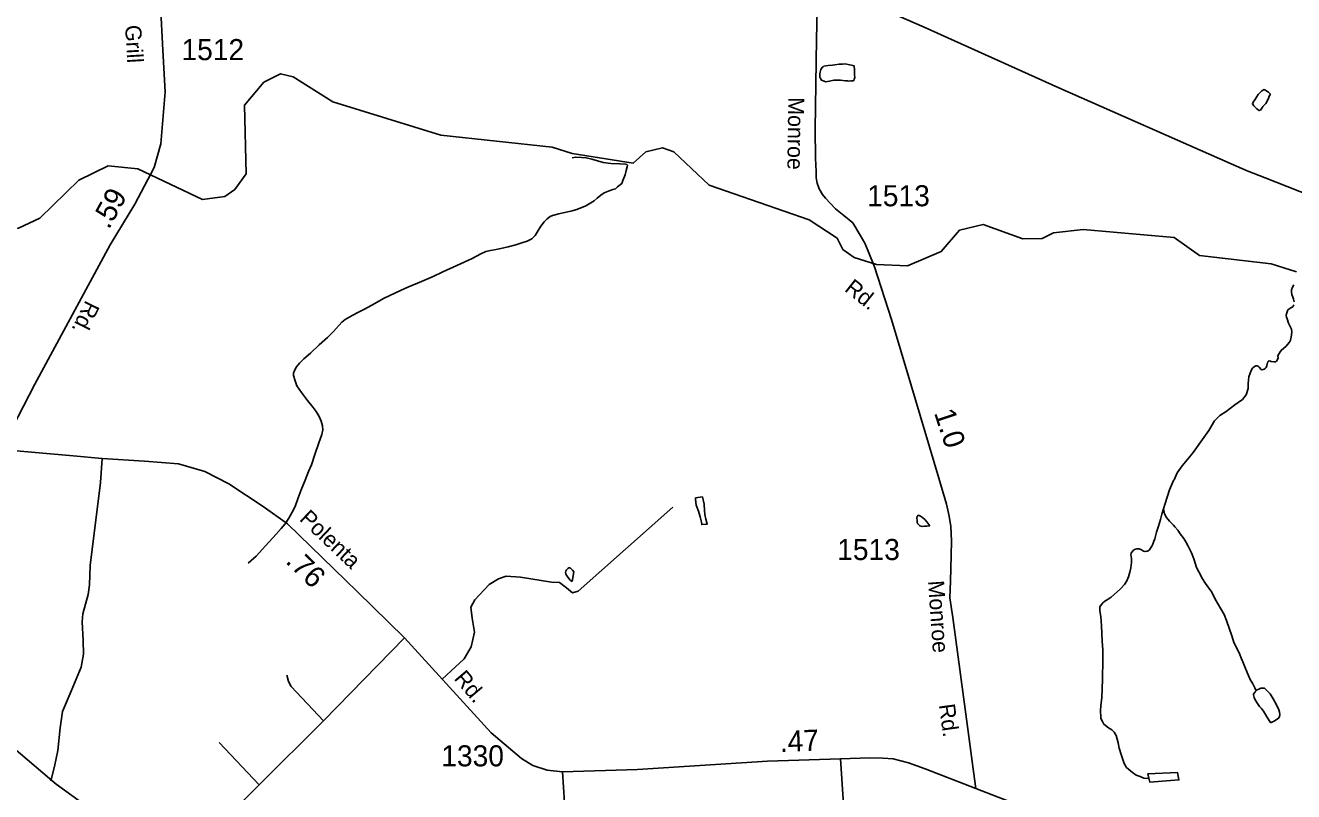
# Model space of a CAD drawing. Extents: x 2082433 to 2279600, y 546599 to 755198.
# Drawn here: x 2145542 to 2153066, y 655894 to 660438 of the extents above; entities that cross this region are included whole.
import ezdxf

# ---------------------------------------------------------------- set-up
doc = ezdxf.new("R2010")
doc.units = 0
for name, color, linetype in [('Exist Hydrographic Creek Single Shore', 7, 'Continuous'), ('Exist Hydrographic Misc Water Feature', 7, 'Continuous'), ('Exist Road Non-System Type 51', 7, 'Continuous'), ('Exist Road Secondary Mileage Hundredths English Label', 7, 'Continuous'), ('Exist Road Secondary Type 20 Attributed', 7, 'Continuous'), ('Exist Road Secondary Type 51 Attributed', 7, 'Continuous'), ('Exist Road Secondary Type 51 Label', 7, 'Continuous'), ('Exist Road Secondary Type 51 Number Label', 7, 'Continuous')]:
    doc.layers.add(name, color=color, linetype=linetype)

msp = doc.modelspace()

# ---------------------------------------------------------------- linework, layer by layer
at = {"layer": 'Exist Hydrographic Creek Single Shore'}
for points in [[(2144927.4, 659341.8), (2145269.5, 659226.6), (2145502.4, 659234.9), (2145627.5, 659294.7), (2145859.4, 659519.6), (2146034.5, 659604.7), (2146209.4, 659588), (2146593.5, 659406.3), (2146726.6, 659423.3), (2146784.6, 659464.7), (2146851.5, 659558.5), (2146841.6, 659965.5), (2146956.5, 660100.9), (2147056.5, 660151.3), (2147131.6, 660133.4), (2147365.5, 659984.4), (2148007.6, 659787.5), (2148666.6, 659715.1), (2148785.9, 659677.6)], [(2153083.6, 658975.8), (2152933.5, 659024.8), (2152508.5, 659072.8), (2152357.5, 659180.8), (2151816.6, 659227.9), (2151641.5, 659208.5), (2151574.4, 659173.7), (2151458.6, 659172.9), (2151224.6, 659256.4), (2151083.5, 659223.1), (2150975.5, 659097.4), (2150775.6, 659012.9), (2150592.4, 659019.8), (2150459.6, 659062), (2150392.5, 659109.2), (2150358.5, 659175.5), (2150191.6, 659283.9), (2149598.6, 659489.5), (2149389.6, 659687.3), (2149322.6, 659711.6), (2149222.5, 659687.4), (2149148.5, 659620), (2148785.9, 659677.6)], [(2148346.1, 648958.9), (2148212.2, 649276.6), (2148192.2, 649890.4), (2148140.3, 650498.3), (2148161.2, 651340.9), (2148186.2, 651392.9), (2148184.2, 651698), (2148100.3, 651981.8), (2147971.4, 652847.2), (2147903.3, 653097.8), (2147736.4, 653347.2), (2147659.3, 653729.4), (2147567.4, 653905.1), (2147498.3, 654260.7), (2147205.3, 654811.3), (2147071.4, 654984.6), (2146878.5, 655159), (2146461.4, 655407), (2145725.5, 655937), (2145474.5, 656152), (2144348.3, 656548.9), (2143981.5, 656553), (2143756.3, 656679)]]:
    msp.add_lwpolyline(points, dxfattribs=at)
at = {"layer": 'Exist Hydrographic Misc Water Feature'}
msp.add_line((2148785.3, 657139.5), (2148796.1, 657197.4), dxfattribs=at)
for points in [[(2150343.7, 660204.8), (2150369.5, 660209), (2150381.4, 660208.9), (2150389.4, 660208.9), (2150405.6, 660209.2), (2150423.6, 660205.3), (2150443.3, 660201.5), (2150459.7, 660197.4), (2150461.8, 660171.5), (2150461.8, 660145.6), (2150462, 660129.3), (2150459.9, 660119.5), (2150459.7, 660113.5), (2150454, 660109.5), (2150439.8, 660109.2), (2150428.2, 660107.3), (2150420, 660109.3), (2150408.1, 660109.1), (2150378.1, 660112.8), (2150360.3, 660112.7), (2150348, 660112.9), (2150338.1, 660112.8), (2150312.1, 660106.6), (2150300.2, 660104.3), (2150290.2, 660102.6), (2150280.1, 660106.5), (2150265.8, 660112.4), (2150258, 660126.1), (2150255.9, 660130.1), (2150255.9, 660140.2), (2150255.9, 660152.4), (2150261.7, 660176.3), (2150266, 660182.1), (2150269.4, 660188.5), (2150275.8, 660192.4), (2150279.3, 660196.3), (2150291.6, 660198.5), (2150305.5, 660200.5), (2150331.4, 660202.6), (2150343.7, 660204.8)], [(2152884.1, 659957.4), (2152900.3, 659975.2), (2152917.5, 660005.4), (2152921.6, 660017.3), (2152927.9, 660029.4), (2152917.7, 660041.5), (2152901.5, 660051.2), (2152891.4, 660057.2), (2152877.7, 660049.2), (2152855.6, 660029), (2152835.9, 659996.7), (2152825.8, 659982.8), (2152821.9, 659972.8), (2152829.7, 659960.7), (2152848, 659942.9), (2152862.1, 659933.1), (2152868.5, 659935), (2152882, 659953.2), (2152884.1, 659957.4)], [(2148785.3, 659652), (2148807.2, 659656), (2148840.8, 659654.6), (2148869.1, 659652.8), (2148903, 659644.8), (2148937.2, 659635.2), (2148969, 659625.1), (2149015.1, 659619.3), (2149069.3, 659617.6), (2149101.5, 659614), (2149111.3, 659612.1), (2149115.2, 659609.9)], [(2148785.3, 659338.1), (2148805, 659344.5), (2148813, 659346.5), (2148866.9, 659368.8), (2148916.5, 659397), (2148934.6, 659412.9), (2148956.3, 659431.1), (2148976, 659445.1), (2149006.1, 659457.6), (2149027.9, 659465.7), (2149042.2, 659469.6), (2149055.7, 659479.7), (2149079.9, 659500), (2149087.5, 659517.9), (2149101.3, 659551.9), (2149107.4, 659577.8), (2149111.5, 659599.9), (2149115.2, 659609.9)], [(2146864.1, 657249.1), (2146912.1, 657289.3), (2146965.9, 657351.4), (2147029.8, 657421.6), (2147059.4, 657454), (2147083.1, 657482.1), (2147105.5, 657516), (2147125, 657552), (2147143, 657584.1), (2147160.6, 657636.2), (2147178.5, 657684.2), (2147202.3, 657740.2), (2147222, 657792.4), (2147240.2, 657832.7), (2147259.5, 657892.6), (2147283.1, 657962.8), (2147300.9, 658010.9), (2147307.3, 658038.7), (2147304.8, 658062.6), (2147296.8, 658090.6), (2147284.5, 658118.8), (2147266.5, 658148.7), (2147250.5, 658172.6), (2147216.2, 658214.3), (2147180.1, 658260.3), (2147153.5, 658300), (2147142, 658329.8), (2147133.2, 658361.9), (2147133.6, 658376.1), (2147139.5, 658391.8), (2147151.2, 658413.9), (2147169.1, 658433.9), (2147195.1, 658460), (2147233, 658494.4), (2147284.5, 658542.6), (2147334.3, 658586.6), (2147370.6, 658622.9), (2147420.5, 658677), (2147440.1, 658693.1), (2147466.2, 658709.4), (2147507.6, 658731.5), (2147549.6, 658753.6), (2147597.2, 658779.6), (2147671.6, 658819.9), (2147767.4, 658866.6), (2147810.7, 658884.8), (2147892.9, 658919), (2147961, 658949.3), (2148018.4, 658975.5), (2148102.7, 659013.9), (2148192.1, 659056.3), (2148244.1, 659082.5), (2148274.1, 659096.7), (2148301.8, 659102.6), (2148346.1, 659110.9), (2148405.9, 659125), (2148451.7, 659137.5), (2148487.7, 659147.5), (2148519.7, 659157.7), (2148547.6, 659171.7), (2148553.6, 659177.7), (2148567.5, 659191.8), (2148579.2, 659211.9), (2148600.9, 659247.9), (2148619, 659272), (2148637, 659290.4), (2148655.1, 659304.3), (2148669.2, 659310.3), (2148706.9, 659320.4), (2148785.3, 659338.1)], [(2153068.4, 658798.7), (2153064.3, 658814.7), (2153060.4, 658826.7), (2153056.3, 658842.7), (2153054.3, 658856.4), (2153054.1, 658870.6), (2153060.2, 658886.3), (2153068, 658898.5)], [(2152293.9, 657570.5), (2152303.6, 657602.7), (2152329.2, 657682.8), (2152353, 657738.8), (2152356.7, 657742.7), (2152374.7, 657785), (2152404.2, 657825.1), (2152443.8, 657873.5), (2152469.7, 657905.7), (2152533.2, 657993.8), (2152563.2, 658036), (2152596.8, 658092.1), (2152628.4, 658124.2), (2152666.5, 658148.5), (2152718, 658186.9), (2152762.1, 658219.2), (2152783.6, 658247.2), (2152795.5, 658285.2), (2152797.1, 658313.3), (2152800.8, 658353.3), (2152807.2, 658375.4), (2152815, 658391.3), (2152822.8, 658405.1), (2152834.6, 658415.5), (2152842.4, 658419.6), (2152850.6, 658419.6), (2152854.9, 658417.7), (2152860.7, 658411.5), (2152872.8, 658397.5), (2152878.9, 658395.4), (2152884.9, 658397.8), (2152890.6, 658399.7), (2152896.8, 658403.6), (2152902.5, 658409.7), (2152906.6, 658419.6), (2152908.7, 658431.9), (2152910.7, 658435.6), (2152912.6, 658441.8), (2152916.7, 658445.7), (2152920.8, 658447.9), (2152928.6, 658445.9), (2152932.5, 658444.1), (2152948.2, 658442.1), (2152952.6, 658441.9), (2152958.5, 658442.2), (2152964.2, 658446.2), (2152970.2, 658456.2), (2152974.5, 658466.1), (2152972.2, 658476.2), (2152974.1, 658482), (2152980.4, 658492), (2152986.4, 658502.1), (2152994, 658512.3), (2153020.2, 658534.2), (2153042.2, 658558.5), (2153047.9, 658570.6), (2153051.8, 658588.7), (2153055.5, 658618.6), (2153053.4, 658636.7), (2153047.3, 658648.6), (2153035.2, 658672.4), (2153027.2, 658698.3), (2153023.3, 658708.2), (2153021, 658718.2), (2153023.3, 658726.4), (2153027, 658738.4), (2153030.7, 658750.5), (2153036.8, 658754.4), (2153048.7, 658762.3), (2153060.8, 658768.6), (2153066.8, 658780.7)], [(2149518.1, 657637), (2149558.3, 657641.1), (2149568.4, 657599.4), (2149570.4, 657561.4), (2149572.9, 657537.1), (2149578.8, 657509.4), (2149587, 657479.4), (2149555.2, 657477.3), (2149552.8, 657491), (2149545, 657523), (2149534.9, 657557), (2149522.6, 657592.9), (2149517.9, 657628.9), (2149518.1, 657637)], [(2152206.6, 655972.7), (2152192.6, 655972.4), (2152176.8, 655974.4), (2152154.7, 655982.6), (2152132.8, 655990.4), (2152110.2, 656006.4), (2152074.7, 656037.7), (2152060.2, 656059.8), (2152041.9, 656113.7), (2152031.7, 656151.7), (2152025.5, 656183.5), (2152013.2, 656227.5), (2152000.9, 656245.6), (2151987.2, 656259.5), (2151967.5, 656271.3), (2151940.8, 656293.2), (2151931.2, 656308.9), (2151922.8, 656327.2), (2151922.6, 656336.9), (2151920.5, 656372.9), (2151922.6, 656405), (2151928.1, 656450.9), (2151931.6, 656559), (2151934.7, 656677), (2151934.5, 656735), (2151930, 656786.8), (2151925.4, 656876.7), (2151921.5, 656932.8), (2151917, 656966.8), (2151916.8, 656988.7), (2151931.2, 657010.9), (2151945.1, 657023), (2151966.7, 657035.2), (2151982.7, 657046.9), (2152038.2, 657097.3), (2152062.2, 657121.7), (2152076.2, 657143.5), (2152086, 657167.6), (2152094.2, 657195.5), (2152099.7, 657221.5), (2152103.4, 657251.7), (2152103.2, 657275.7), (2152101.2, 657299.5), (2152103, 657307.7), (2152111.2, 657321.5), (2152121.3, 657329.8), (2152135, 657333.7), (2152149.2, 657334), (2152162.9, 657327.9), (2152175.2, 657320), (2152183, 657318), (2152187.3, 657318.1), (2152196.9, 657320.3), (2152203.3, 657322.2), (2152211.1, 657328.3), (2152217, 657338.4), (2152224.8, 657350.2), (2152231.2, 657362.2), (2152236.9, 657378.4), (2152242.7, 657392.5), (2152248.2, 657416.4), (2152252.7, 657432.4), (2152264.2, 657468.7), (2152276.1, 657506.7), (2152283.9, 657538.8), (2152293.9, 657570.5)], [(2152843.7, 656492.1), (2152835.5, 656509.9), (2152823.6, 656532.1), (2152807.2, 656559.6), (2152796.7, 656585.9), (2152780.5, 656623.7), (2152764.5, 656663.5), (2152756.5, 656681.7), (2152742.2, 656717.5), (2152712.2, 656777.2), (2152708.1, 656791.2), (2152699.7, 656817.2), (2152683.5, 656863.1), (2152666.9, 656909), (2152653, 656944.7), (2152634.7, 656978.7), (2152600.3, 657034.7), (2152580.6, 657076.6), (2152543.7, 657128.4), (2152526.2, 657156.1), (2152503.9, 657198.1), (2152489.5, 657223.8), (2152473.1, 657273.7), (2152459.2, 657309.5), (2152441.2, 657349.5), (2152426.8, 657375.6), (2152414.7, 657395.3), (2152392.6, 657423.4), (2152378.4, 657445), (2152362.2, 657464.9), (2152352.4, 657474.9), (2152330, 657496.9), (2152312, 657518.7), (2152299.7, 657540.9), (2152293.9, 657570.5)], [(2150908.8, 657470.9), (2150890.5, 657494.7), (2150878.7, 657506.7), (2150864.3, 657518.6), (2150852.6, 657526.5), (2150844.2, 657530.6), (2150838.7, 657532.6), (2150832.5, 657526.3), (2150830.5, 657516.4), (2150832.7, 657504.3), (2150832.5, 657500.3), (2150832.9, 657490.5), (2150836.6, 657482.6), (2150840.7, 657478.4), (2150848.7, 657470.6), (2150862.5, 657466.5), (2150876.8, 657468.4), (2150891, 657468.7), (2150908.8, 657470.9)], [(2148796.1, 657197.4), (2148788.1, 657207.6), (2148776.1, 657219.6), (2148770.1, 657221.2), (2148765.8, 657221.5), (2148760.1, 657217.5), (2148751.9, 657209.4), (2148748, 657201.5), (2148746.3, 657193.2), (2148748, 657183.2), (2148760.3, 657165.5), (2148774.4, 657147.6), (2148785.3, 657139.5)], [(2152843.7, 656492.1), (2152849.2, 656498.1), (2152859.3, 656502.3), (2152871.4, 656508.2), (2152881.6, 656508.2), (2152893.5, 656506.4), (2152899.2, 656502.3), (2152913.6, 656488.4), (2152925.9, 656472.8), (2152943.7, 656444.5), (2152962.2, 656412.9), (2152978.2, 656378.8), (2152982.3, 656364.8), (2152984.1, 656351.2), (2152982.7, 656336.8), (2152974.7, 656327.1), (2152964.2, 656321), (2152950.7, 656310.8), (2152940.7, 656306.7), (2152932.7, 656304.6), (2152928.4, 656304.5), (2152906.6, 656336.6), (2152898.2, 656350.4), (2152886.3, 656370.4), (2152874.4, 656386.4), (2152864.2, 656398.2), (2152856, 656410.3), (2152848.2, 656422.1), (2152835.7, 656442.2), (2152831.8, 656452.1), (2152827.7, 656468.1), (2152827.5, 656472.2), (2152837.9, 656486), (2152843.7, 656492.1)], [(2152206.6, 655972.7), (2152200.4, 655998.8), (2152376.6, 656007.5), (2152385, 655963.6), (2152212.7, 655950.7), (2152206.6, 655972.7)]]:
    msp.add_lwpolyline(points, dxfattribs=at)
at = {"layer": 'Exist Road Non-System Type 51'}
for p, q in [((2147790.6, 656806.1), (2147311.1, 656314.2)), ((2147311.1, 656314.2), (2146929.1, 655934)), ((2146929.1, 655934), (2146691.6, 656184.8)), ((2146929.1, 655934), (2146727.6, 655730.9))]:
    msp.add_line(p, q, dxfattribs=at)
for points in [[(2145998.3, 657869.7), (2145987.3, 657726.6), (2145926, 657234), (2145923.1, 657120.7), (2145915.6, 657062.3), (2145884.2, 656948.4), (2145878.7, 656901), (2145884.5, 656789.1), (2145887.5, 656708.9), (2145873.8, 656631.7), (2145814.5, 656488.6), (2145762.2, 656369.8), (2145748, 656272.8), (2145735.7, 656138.4), (2145715.9, 656042.4), (2145692.5, 655958.3)], [(2148014.3, 656561.2), (2148145.2, 656680.7), (2148186.3, 656751.6), (2148207.5, 656839.4), (2148193.3, 656921.5), (2148184.1, 656986.7), (2148209.6, 657030.6), (2148294.5, 657121.2), (2148348.3, 657156.6), (2148395, 657170.8), (2148480, 657165.1), (2148662.5, 657135.4), (2148710.7, 657134), (2148751.7, 657102.8), (2148788.5, 657073.1), (2148821, 657083), (2149383.6, 657581.5)], [(2147311.1, 656314.2), (2147118.2, 656517.3), (2147103.4, 656546.4), (2147093.6, 656584.6)], [(2150211.9, 654637.8), (2150287.3, 654845.2), (2150397.8, 655162.4), (2150406.9, 655242.4), (2150412.1, 655377.6), (2150406.9, 655638.9), (2150378.3, 656088.8)]]:
    msp.add_lwpolyline(points, dxfattribs=at)
at = {"layer": 'Exist Road Secondary Type 20 Attributed'}
msp.add_lwpolyline([(2151180.5, 655911.3), (2151166.2, 656013.4), (2151135, 656250.6), (2151044, 656926.7), (2151027, 657043.7), (2151029.6, 657141.9), (2151034.8, 657294.7), (2151036.1, 657380.5), (2151032.2, 657466.9), (2151021.8, 657526.7), (2151006.2, 657599.5), (2150962, 657753.6), (2150794.3, 658310.7), (2150681.2, 658692.9), (2150579.8, 659006.9), (2150542.1, 659099.9), (2150522.6, 659146.7), (2150495.3, 659193.5), (2150451.4, 659266.6), (2150397.8, 659309.9), (2150348.4, 659350.2), (2150315.9, 659384), (2150288.6, 659412.6), (2150270.4, 659436), (2150250.9, 659468.5), (2150239.2, 659502.3), (2150234, 659534.1), (2150232.7, 659571.8), (2150228.8, 659651.1), (2150227.5, 659823.4), (2150235.3, 660356.5), (2150243.1, 660704.9)], dxfattribs=at)
at = {"layer": 'Exist Road Secondary Type 51 Attributed'}
for points in [[(2145398.8, 657922.2), (2145597.7, 658310.3), (2146045.8, 659136.4), (2146191.9, 659377.7), (2146306.3, 659594.8), (2146345.3, 659735.2), (2146371.3, 660044.7), (2146358.3, 660290.4), (2146329.7, 660830)], [(2153233.2, 659401.7), (2152897.9, 659534.8), (2152791.3, 659576.4), (2152695.1, 659616.7), (2151673.2, 660068.5), (2150873.6, 660428), (2150633.1, 660531.3)], [(2148729.7, 656011.4), (2148638.7, 656021.8), (2148552.9, 656047.8), (2148485.3, 656089.4), (2148305.5, 656242.3), (2147790.6, 656806.1), (2147509.7, 657079.8), (2147096.4, 657482.1), (2146953, 657585.3), (2146749.7, 657718.4), (2146607.7, 657793.2), (2146450.1, 657838), (2146249.8, 657853), (2145998.3, 657869.7), (2145826.5, 657884.7), (2145398.8, 657922.2)], [(2151180.5, 655911.3), (2150880.1, 656029.6), (2150781.3, 656064.1), (2150690.3, 656087.5), (2150629.2, 656092.7), (2150552.5, 656094), (2150378.3, 656088.8), (2149944.3, 656075.2), (2149174.5, 656025.5), (2148729.7, 656011.4)], [(2148729.7, 656011.4), (2148753.1, 655647.4), (2148788, 654997.1)], [(2152716.9, 655409.3), (2152373.9, 655509.2), (2152188.1, 655569.4), (2151944.9, 655643.2), (2151764.4, 655702.6), (2151373.7, 655837.3), (2151180.5, 655911.3)]]:
    msp.add_lwpolyline(points, dxfattribs=at)

# ---------------------------------------------------------------- texts
at = {"layer": 'Exist Road Secondary Mileage Hundredths English Label'}
for s, rotation, p in [('.59', 61.29392, (2146037.5, 659223.6)), ('1.0', 288.35071, (2150931.4, 658141)), ('.76', 315.76787, (2147080.8, 657254.2)), ('.47', 2.49065, (2150020.2, 656127.8))]:
    msp.add_text(s, height=125, rotation=rotation, dxfattribs=at).set_placement(p)
at = {"layer": 'Exist Road Secondary Type 51 Label'}
for s, rotation, p in [('Grill', 273.36095, (2146133.7, 660437.8)), ('Monroe', 269.21321, (2150068.3, 660012.6)), ('Rd.', 321.71281, (2150396.2, 658866.4)), ('Rd.', 243.8462, (2145901.3, 658812.4)), ('Polenta', 316.56683, (2147162.8, 657505.2)), ('Monroe', 273.9203, (2150897, 657143.1)), ('Rd.', 310.22853, (2148080.6, 656562.7)), ('Rd.', 277.82564, (2150961.2, 656408.5))]:
    msp.add_text(s, height=95, rotation=rotation, dxfattribs=at).set_placement(p)
at = {"layer": 'Exist Road Secondary Type 51 Number Label'}
for s, p in [('1512', (2146468.3, 660231.8)), ('1513', (2150535.9, 659365.3)), ('1513', (2150358.2, 657267.1)), ('1330', (2148009.5, 656043.5))]:
    msp.add_text(s, height=125, dxfattribs=at).set_placement(p)

doc.saveas('drawing.dxf')
